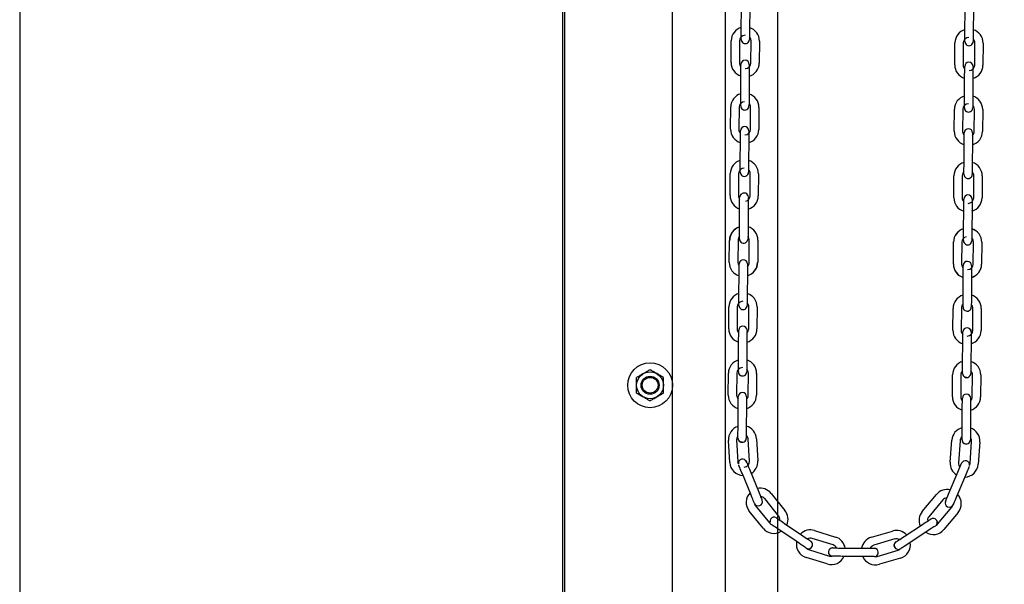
# Model space of a CAD drawing. Header units: inches. Extents: x 170 to 312, y 215 to 248.
# Tile 362 of 656: x 234.054 to 234.988, y 221.217 to 221.752. Entities that reach past the tile are written whole.
import ezdxf

# ---------------------------------------------------------------- set-up
doc = ezdxf.new("R2010")
doc.units = ezdxf.units.IN
doc.header["$LTSCALE"] = 0.25
doc.header["$MEASUREMENT"] = 0
doc.layers.add('ANNOTATIONS', color=1, linetype='Continuous')
doc.layers.add('MOTOR LH', color=7, linetype='Continuous')
doc.styles.add('ARIAL', font='arial.ttf', dxfattribs={"height": 0.09375})
doc.dimstyles.new('STANDARD$0', dxfattribs={"dimtxt": 0.09375, "dimasz": 0.09375, "dimexe": 0.03125, "dimexo": 0.046875, "dimgap": 0.09, "dimtad": 0, "dimtih": 1, "dimtoh": 1, "dimdec": 4, "dimzin": 0, "dimdsep": 46, "dimtxsty": 'ARIAL', "dimcen": 0.09, "dimadec": 0, "dimazin": 0, "dimtfac": 1, "dimtdec": 4, "dimtofl": 0, "dimtmove": 0, "dimatfit": 1, "dimfxl": 1, "dimtolj": 1, "dimtzin": 0, "dimarcsym": 0})

# ---------------------------------------------------------------- blocks, each defined once
blk = doc.blocks.new('*D142')
at = {"layer": 'ANNOTATIONS', "color": 0, "lineweight": -2, "transparency": 16777216}
for p, q in [((234.61628, 224.43674), (236.46225, 224.43674)), ((236.431, 224.34299), (236.431, 222.64335)), ((236.431, 220.50886), (236.431, 222.20849)), ((235.70047, 220.41511), (236.46225, 220.41511))]:
    blk.add_line(p, q, dxfattribs=at)
at = {"layer": 'ANNOTATIONS', "color": 0, "transparency": 16777216}
for points in [[(236.41537, 224.34299), (236.44662, 224.34299), (236.431, 224.43674)], [(236.41537, 220.50886), (236.44662, 220.50886), (236.431, 220.41511)]]:
    blk.add_solid(points, dxfattribs=at)
at = {"layer": 'defpoints', "color": 0, "transparency": 16777216}
for p in [(234.56941, 224.43674), (235.6536, 220.41511), (236.431, 220.41511)]:
    blk.add_point(p, dxfattribs=at)
at = {"layer": 'ANNOTATIONS', "color": 0, "transparency": 16777216, "insert": (236.431, 222.42592), "char_height": 0.09375, "attachment_point": 5, "style": 'ARIAL'}
blk.add_mtext('\\A1;OPENING\\PHEIGHT', dxfattribs=at)
blk = doc.blocks.new('*D143')
at = {"layer": 'ANNOTATIONS', "color": 0, "lineweight": -2, "transparency": 16777216}
for p, q in [((234.61628, 225.27272), (237.11724, 225.27272)), ((237.08599, 225.17897), (237.08599, 223.06135)), ((237.08599, 220.50886), (237.08599, 222.62649)), ((236.62082, 220.41511), (237.11724, 220.41511))]:
    blk.add_line(p, q, dxfattribs=at)
at = {"layer": 'ANNOTATIONS', "color": 0, "transparency": 16777216}
for points in [[(237.07036, 225.17897), (237.10161, 225.17897), (237.08599, 225.27272)], [(237.07036, 220.50886), (237.10161, 220.50886), (237.08599, 220.41511)]]:
    blk.add_solid(points, dxfattribs=at)
at = {"layer": 'defpoints', "color": 0, "transparency": 16777216}
for p in [(234.56941, 225.27272), (236.57394, 220.41511), (237.08599, 220.41511)]:
    blk.add_point(p, dxfattribs=at)
at = {"layer": 'ANNOTATIONS', "color": 0, "transparency": 16777216, "insert": (237.08599, 222.84392), "char_height": 0.09375, "attachment_point": 5, "style": 'ARIAL'}
blk.add_mtext('\\A1;TOTAL\\PHEIGHT', dxfattribs=at)

msp = doc.modelspace()

# ---------------------------------------------------------------- linework, layer by layer
at = {"layer": 'MOTOR LH'}
for p, q in [((234.05378, 225.91347), (234.05378, 220.41511)), ((234.56941, 220.41511), (234.56941, 225.91347)), ((234.57124, 220.41779), (234.57124, 225.22508)), ((234.67343, 220.41779), (234.67343, 225.22508)), ((234.72346, 224.94831), (234.72346, 220.41511)), ((234.77349, 220.41779), (234.77349, 224.60767)), ((234.73862, 221.743), (234.73877, 221.76386)), ((234.74665, 221.76381), (234.7465, 221.74294)), ((234.95097, 221.74103), (234.95112, 221.76189)), ((234.959, 221.76184), (234.95885, 221.74097)), ((234.72895, 221.7117), (234.7291, 221.73255)), ((234.73697, 221.73238), (234.73683, 221.71151)), ((234.74785, 221.71143), (234.748, 221.7323)), ((234.75587, 221.73224), (234.75572, 221.71138)), ((234.9413, 221.7096), (234.94145, 221.73047)), ((234.94932, 221.73041), (234.94918, 221.70954)), ((234.95091, 221.73178), (234.95091, 221.7318)), ((234.9602, 221.70947), (234.96035, 221.73033)), ((234.96822, 221.73028), (234.96807, 221.70941)), ((234.73818, 221.68), (234.73833, 221.70086)), ((234.7462, 221.70081), (234.74605, 221.67994)), ((234.95053, 221.67803), (234.95068, 221.6989)), ((234.95855, 221.69884), (234.9584, 221.67797)), ((234.72851, 221.64881), (234.72866, 221.66966)), ((234.73653, 221.66938), (234.73638, 221.64851)), ((234.7474, 221.64844), (234.74755, 221.6693)), ((234.75543, 221.66925), (234.75528, 221.64838)), ((234.94086, 221.6466), (234.941, 221.66747)), ((234.94888, 221.66741), (234.94873, 221.64655)), ((234.95046, 221.66879), (234.95046, 221.6688)), ((234.95975, 221.64647), (234.9599, 221.66733)), ((234.96778, 221.66728), (234.96763, 221.64641)), ((234.73641, 221.65205), (234.73638, 221.64851)), ((234.73773, 221.617), (234.73788, 221.63787)), ((234.74575, 221.63781), (234.74561, 221.61694)), ((234.95008, 221.61503), (234.95023, 221.6359)), ((234.9581, 221.63584), (234.95796, 221.61498)), ((234.72806, 221.58557), (234.72821, 221.60644)), ((234.73608, 221.60638), (234.73593, 221.58552)), ((234.74696, 221.58544), (234.74711, 221.6063)), ((234.75498, 221.60625), (234.75483, 221.58538)), ((234.94041, 221.5836), (234.94056, 221.60447)), ((234.94843, 221.60441), (234.94828, 221.58355)), ((234.95931, 221.58347), (234.95946, 221.60434)), ((234.96733, 221.60428), (234.96718, 221.58341)), ((234.73691, 221.55367), (234.73706, 221.57454)), ((234.74531, 221.57481), (234.74516, 221.55395)), ((234.94964, 221.55216), (234.94978, 221.57303)), ((234.94964, 221.55203), (234.94978, 221.5729)), ((234.95766, 221.57297), (234.95751, 221.55198)), ((234.95767, 221.57478), (234.95766, 221.57284)), ((234.72724, 221.52224), (234.72739, 221.54311)), ((234.73564, 221.54338), (234.73549, 221.52252)), ((234.74614, 221.52211), (234.74629, 221.54297)), ((234.75453, 221.54325), (234.75439, 221.52238)), ((234.93996, 221.52061), (234.94011, 221.54147)), ((234.93996, 221.52073), (234.94011, 221.54147)), ((234.94011, 221.54147), (234.94011, 221.5416)), ((234.94799, 221.54154), (234.94784, 221.52068)), ((234.94799, 221.54142), (234.94784, 221.52068)), ((234.94957, 221.54278), (234.94957, 221.54309)), ((234.94957, 221.54279), (234.94957, 221.54283)), ((234.95744, 221.54285), (234.95744, 221.54273)), ((234.95886, 221.52047), (234.95901, 221.54134)), ((234.95886, 221.5206), (234.95901, 221.54134)), ((234.95901, 221.54134), (234.95901, 221.54146)), ((234.96688, 221.54128), (234.96673, 221.52042)), ((234.96688, 221.54141), (234.96674, 221.52054)), ((234.94784, 221.52068), (234.94784, 221.52055)), ((234.73646, 221.49068), (234.73661, 221.51155)), ((234.74449, 221.51149), (234.74434, 221.49062)), ((234.94919, 221.48917), (234.94934, 221.51004)), ((234.95721, 221.50998), (234.95706, 221.48911)), ((234.72679, 221.45925), (234.72694, 221.48012)), ((234.73481, 221.48006), (234.73467, 221.4592)), ((234.7364, 221.48143), (234.7364, 221.48145)), ((234.74569, 221.45912), (234.74584, 221.47998)), ((234.75371, 221.47993), (234.75356, 221.45906)), ((234.93952, 221.45774), (234.93967, 221.47861)), ((234.94754, 221.47855), (234.94739, 221.45769)), ((234.95841, 221.45761), (234.95856, 221.47847)), ((234.96644, 221.47842), (234.96629, 221.45755)), ((234.73602, 221.42769), (234.73617, 221.44855)), ((234.74404, 221.4485), (234.74389, 221.42763)), ((234.94874, 221.42618), (234.94889, 221.44705)), ((234.95676, 221.44699), (234.95662, 221.42612)), ((234.72635, 221.39626), (234.72649, 221.41713)), ((234.73437, 221.41707), (234.73422, 221.39621)), ((234.74524, 221.39613), (234.74539, 221.41699)), ((234.75326, 221.41694), (234.75312, 221.39607)), ((234.93907, 221.39475), (234.93922, 221.41562)), ((234.94709, 221.41556), (234.94694, 221.3947)), ((234.95797, 221.39462), (234.95812, 221.41548)), ((234.96599, 221.41543), (234.96584, 221.39456)), ((234.73557, 221.3647), (234.73572, 221.38556)), ((234.74359, 221.38551), (234.74344, 221.36464)), ((234.9483, 221.36319), (234.94844, 221.38405)), ((234.95632, 221.384), (234.95617, 221.36313)), ((234.74654, 221.33355), (234.74529, 221.35438)), ((234.75315, 221.35485), (234.7544, 221.33402)), ((234.72767, 221.33242), (234.72643, 221.35325)), ((234.73429, 221.35372), (234.73553, 221.33289)), ((234.93691, 221.33273), (234.93845, 221.35354)), ((234.94631, 221.35295), (234.94476, 221.33214)), ((234.95576, 221.33133), (234.9573, 221.35214)), ((234.96515, 221.35156), (234.96361, 221.33075)), ((234.74759, 221.30219), (234.73971, 221.32151)), ((234.747, 221.32448), (234.75488, 221.30516)), ((234.93602, 221.30387), (234.94417, 221.32308)), ((234.95142, 221.32001), (234.94327, 221.3008)), ((234.77401, 221.28188), (234.76087, 221.29809)), ((234.76699, 221.30305), (234.78013, 221.28684)), ((234.91051, 221.28592), (234.92388, 221.30194)), ((234.75231, 221.29115), (234.76545, 221.27494)), ((234.92993, 221.29689), (234.91656, 221.28087)), ((234.92502, 221.27381), (234.93839, 221.28983)), ((234.93343, 221.29086), (234.93449, 221.29019)), ((234.75933, 221.26998), (234.74619, 221.28619)), ((234.94444, 221.28479), (234.93107, 221.26876)), ((234.77968, 221.27456), (234.79696, 221.26286)), ((234.89334, 221.26218), (234.91078, 221.27363)), ((234.79254, 221.25634), (234.77527, 221.26804)), ((234.8082, 221.26783), (234.82812, 221.26163)), ((234.86216, 221.26139), (234.88218, 221.2673)), ((234.91511, 221.26705), (234.89767, 221.2556)), ((234.82579, 221.25411), (234.80586, 221.26031)), ((234.82532, 221.25124), (234.82563, 221.25124)), ((234.82545, 221.25124), (234.82533, 221.25124)), ((234.83457, 221.25117), (234.85544, 221.25103)), ((234.8347, 221.25117), (234.85544, 221.25103)), ((234.8844, 221.25975), (234.86439, 221.25384)), ((234.82018, 221.23607), (234.80025, 221.24226)), ((234.80259, 221.24978), (234.82252, 221.24359)), ((234.83111, 221.24332), (234.82938, 221.24334)), ((234.83284, 221.24331), (234.83097, 221.24332)), ((234.85538, 221.24315), (234.83465, 221.2433)), ((234.85551, 221.24315), (234.83465, 221.2433)), ((234.85732, 221.24314), (234.85538, 221.24315)), ((234.85905, 221.24313), (234.85719, 221.24314)), ((234.86065, 221.24311), (234.85892, 221.24313)), ((234.86205, 221.2431), (234.86052, 221.24312)), ((234.86321, 221.2431), (234.86192, 221.24311)), ((234.86406, 221.24309), (234.86307, 221.2431)), ((234.86459, 221.24309), (234.86393, 221.24309)), ((234.86751, 221.24327), (234.88753, 221.24918)), ((234.88976, 221.24162), (234.86974, 221.23572))]:
    msp.add_line(p, q, dxfattribs=at)
at = {"layer": 'MOTOR LH', "flags": 128}
for points in [[(234.73856, 221.73375), (234.73856, 221.73392), (234.73856, 221.73445), (234.73857, 221.7353), (234.73858, 221.73645), (234.73859, 221.73786), (234.7386, 221.73946), (234.73861, 221.74119), (234.73862, 221.743)], [(234.7465, 221.74294), (234.74649, 221.74114), (234.74647, 221.7394), (234.74646, 221.7378), (234.74645, 221.7364), (234.74644, 221.73525)], [(234.95091, 221.73178), (234.95091, 221.73196), (234.95091, 221.73248), (234.95092, 221.73334), (234.95093, 221.73449), (234.95094, 221.73589), (234.95095, 221.73749), (234.95096, 221.73922), (234.95097, 221.74103)], [(234.95885, 221.74097), (234.95884, 221.73917), (234.95882, 221.73743), (234.95881, 221.73583), (234.9588, 221.73443), (234.95879, 221.73328)], [(234.74046, 221.73035), (234.74096, 221.73009), (234.74247, 221.72978)], [(234.74645, 221.73609), (234.74644, 221.73525), (234.74644, 221.73439), (234.74643, 221.73387), (234.74643, 221.73372)], [(234.74643, 221.73387), (234.74643, 221.73369)], [(234.9588, 221.73412), (234.95879, 221.73328), (234.95879, 221.73243), (234.95878, 221.7319), (234.95878, 221.73176)], [(234.95878, 221.7319), (234.95878, 221.73172)], [(234.73838, 221.70772), (234.73838, 221.70856), (234.73839, 221.70941), (234.73839, 221.70994), (234.73839, 221.71012)], [(234.74627, 221.71006), (234.74626, 221.70988), (234.74626, 221.70936), (234.74626, 221.7085), (234.74625, 221.70735), (234.74624, 221.70595), (234.74623, 221.70435), (234.74621, 221.70261), (234.7462, 221.70081)], [(234.73833, 221.70086), (234.73834, 221.70267), (234.73835, 221.7044), (234.73836, 221.706), (234.73837, 221.70741), (234.73838, 221.70856)], [(234.95068, 221.6989), (234.95069, 221.7007), (234.9507, 221.70244), (234.95071, 221.70404), (234.95072, 221.70544), (234.95073, 221.70659)], [(234.95072, 221.70576), (234.95073, 221.70659), (234.95074, 221.70744), (234.95074, 221.70797), (234.95074, 221.70815)], [(234.95862, 221.70809), (234.95861, 221.70791), (234.95861, 221.70739), (234.9586, 221.70653), (234.9586, 221.70538), (234.95859, 221.70398), (234.95858, 221.70238), (234.95856, 221.70065), (234.95855, 221.69884)], [(234.73811, 221.67075), (234.73811, 221.67092), (234.73812, 221.67145), (234.73812, 221.67231), (234.73813, 221.67346), (234.73814, 221.67486), (234.73815, 221.67646), (234.73817, 221.67819), (234.73818, 221.68)], [(234.746, 221.67309), (234.746, 221.67225), (234.74599, 221.6714), (234.74599, 221.67087), (234.74599, 221.67073)], [(234.74605, 221.67994), (234.74604, 221.67814), (234.74603, 221.6764), (234.74602, 221.6748), (234.74601, 221.6734), (234.746, 221.67225)], [(234.95046, 221.66878), (234.95046, 221.66896), (234.95047, 221.66948), (234.95047, 221.67034), (234.95048, 221.67149), (234.95049, 221.67289), (234.9505, 221.67449), (234.95052, 221.67623), (234.95053, 221.67803)], [(234.9584, 221.67797), (234.95839, 221.67617), (234.95838, 221.67443), (234.95837, 221.67283), (234.95836, 221.67143), (234.95835, 221.67028)], [(234.74001, 221.66735), (234.74052, 221.66709), (234.74202, 221.66678)], [(234.74599, 221.67087), (234.74599, 221.67069)], [(234.95835, 221.67112), (234.95835, 221.67028), (234.95834, 221.66943), (234.95834, 221.6689), (234.95834, 221.66876)], [(234.95834, 221.6689), (234.95834, 221.66872)], [(234.73788, 221.63787), (234.73789, 221.63967), (234.73791, 221.64141), (234.73792, 221.64301), (234.73793, 221.64441), (234.73794, 221.64556)], [(234.73793, 221.64473), (234.73794, 221.64556), (234.73794, 221.64641), (234.73794, 221.64694), (234.73795, 221.64711)], [(234.73794, 221.64694), (234.73795, 221.64712)], [(234.74582, 221.64706), (234.74582, 221.64688), (234.74581, 221.64636), (234.74581, 221.6455), (234.7458, 221.64435), (234.74579, 221.64295), (234.74578, 221.64135), (234.74577, 221.63961), (234.74575, 221.63781)], [(234.95023, 221.6359), (234.95024, 221.6377), (234.95026, 221.63944), (234.95027, 221.64104), (234.95028, 221.64244), (234.95028, 221.64359)], [(234.95028, 221.64276), (234.95028, 221.64359), (234.95029, 221.64445), (234.95029, 221.64497), (234.9503, 221.64515)], [(234.95816, 221.64353), (234.95815, 221.64238), (234.95814, 221.64098), (234.95813, 221.63938), (234.95812, 221.63765), (234.9581, 221.63584)], [(234.95817, 221.64509), (234.95817, 221.64492), (234.95816, 221.64439), (234.95816, 221.64353), (234.95815, 221.6427)], [(234.73767, 221.60775), (234.73767, 221.60793), (234.73767, 221.60845), (234.73768, 221.60931), (234.73769, 221.61046), (234.7377, 221.61186), (234.73771, 221.61346), (234.73772, 221.6152), (234.73773, 221.617)], [(234.74561, 221.61694), (234.74559, 221.61514), (234.74558, 221.6134), (234.74557, 221.6118), (234.74556, 221.6104), (234.74555, 221.60925)], [(234.74556, 221.61009), (234.74555, 221.60925), (234.74555, 221.6084), (234.74554, 221.60787), (234.74554, 221.60769)], [(234.95002, 221.60579), (234.95002, 221.60596), (234.95002, 221.60648), (234.95003, 221.60734), (234.95003, 221.60818)], [(234.95003, 221.60734), (234.95004, 221.60849), (234.95005, 221.60989), (234.95006, 221.61149), (234.95007, 221.61323), (234.95008, 221.61503)], [(234.95791, 221.60812), (234.9579, 221.60728), (234.9579, 221.60643), (234.95789, 221.6059), (234.95789, 221.60576)], [(234.95796, 221.61498), (234.95794, 221.61317), (234.95793, 221.61144), (234.95792, 221.60984), (234.95791, 221.60843), (234.9579, 221.60728)], [(234.73956, 221.60435), (234.74007, 221.60409), (234.74158, 221.60378)], [(234.95002, 221.60578), (234.95002, 221.60596)], [(234.95789, 221.6059), (234.95789, 221.60572)], [(234.73706, 221.57454), (234.73707, 221.57634), (234.73709, 221.57808), (234.7371, 221.57968), (234.73711, 221.58108), (234.73711, 221.58223)], [(234.73711, 221.58214), (234.73711, 221.58223), (234.73712, 221.58308), (234.73712, 221.58361), (234.73713, 221.58379)], [(234.74537, 221.58406), (234.74537, 221.58389), (234.74537, 221.58336), (234.74536, 221.5825), (234.74535, 221.58135), (234.74534, 221.57995), (234.74533, 221.57835), (234.74532, 221.57662), (234.74531, 221.57481)], [(234.94981, 221.57644), (234.94982, 221.57817)], [(234.94982, 221.57804), (234.94983, 221.57957)], [(234.94983, 221.57944), (234.94984, 221.58059), (234.94985, 221.58157)], [(234.94983, 221.57957), (234.94984, 221.58072)], [(234.94984, 221.58145), (234.94985, 221.5821)], [(234.94985, 221.5821), (234.94985, 221.58228)], [(234.94985, 221.58197), (234.94985, 221.58215)], [(234.95772, 221.5821), (234.95743, 221.5836), (234.95703, 221.58436)], [(234.95771, 221.58066), (234.9577, 221.57939), (234.95769, 221.57798), (234.95768, 221.57638), (234.95767, 221.57465)], [(234.95771, 221.57951), (234.9577, 221.57811), (234.95768, 221.57651), (234.95767, 221.57478)], [(234.95772, 221.58222), (234.95772, 221.58204), (234.95772, 221.58152), (234.95771, 221.58066)], [(234.95772, 221.5821), (234.95772, 221.58192), (234.95772, 221.58139), (234.95771, 221.58054)], [(234.94978, 221.5729), (234.9498, 221.5747), (234.94981, 221.57657)], [(234.94978, 221.57303), (234.9498, 221.57483)], [(234.73686, 221.54598), (234.73687, 221.54713), (234.73688, 221.54853), (234.73689, 221.55013), (234.7369, 221.55187), (234.73691, 221.55367)], [(234.74516, 221.55395), (234.74515, 221.55214), (234.74514, 221.55041), (234.74512, 221.54881), (234.74511, 221.5474), (234.74511, 221.54625)], [(234.94958, 221.54349), (234.94958, 221.54434), (234.94959, 221.54549), (234.9496, 221.54689), (234.94961, 221.54849), (234.94962, 221.55036)], [(234.94962, 221.55036), (234.94964, 221.55216)], [(234.94962, 221.55023), (234.94964, 221.55203)], [(234.9575, 221.5503), (234.95748, 221.54844), (234.95747, 221.54684), (234.95746, 221.54544), (234.95746, 221.54429)], [(234.95751, 221.55211), (234.9575, 221.5503)], [(234.95751, 221.55198), (234.9575, 221.55017)], [(234.73685, 221.54443), (234.73685, 221.5446), (234.73685, 221.54512), (234.73686, 221.54598), (234.73686, 221.54674)], [(234.73685, 221.54442), (234.73685, 221.5446)], [(234.73807, 221.54154), (234.73925, 221.54076), (234.74076, 221.54045)], [(234.74511, 221.54635), (234.74511, 221.54625), (234.7451, 221.5454), (234.7451, 221.54487), (234.74509, 221.54473)], [(234.7451, 221.54487), (234.74509, 221.54469)], [(234.94957, 221.54296), (234.94958, 221.54361)], [(234.94958, 221.54361), (234.94958, 221.54447), (234.94959, 221.54562), (234.9496, 221.54702), (234.94961, 221.54862)], [(234.95749, 221.54856), (234.95747, 221.54697), (234.95746, 221.54556), (234.95746, 221.54441), (234.95745, 221.54356), (234.95745, 221.54303), (234.95744, 221.54285)], [(234.95745, 221.54343), (234.95745, 221.5429), (234.95744, 221.54273)], [(234.95746, 221.54512), (234.95746, 221.54429), (234.95745, 221.54343), (234.95745, 221.54293)], [(234.73661, 221.51155), (234.73663, 221.51335), (234.73664, 221.51509), (234.73665, 221.51669), (234.73666, 221.51809), (234.73667, 221.51924)], [(234.73667, 221.51914), (234.73667, 221.51924), (234.73667, 221.52009), (234.73668, 221.52062), (234.73668, 221.5208)], [(234.74454, 221.51918), (234.74453, 221.51803), (234.74452, 221.51663), (234.74451, 221.51503), (234.7445, 221.51329), (234.74449, 221.51149)], [(234.74549, 221.51935), (234.74493, 221.51869), (234.74453, 221.51833)], [(234.74455, 221.52074), (234.74455, 221.52056), (234.74455, 221.52004), (234.74454, 221.51918), (234.74454, 221.51834)], [(234.94934, 221.51004), (234.94935, 221.51184), (234.94936, 221.51358), (234.94937, 221.51518), (234.94938, 221.51658), (234.94939, 221.51773)], [(234.94939, 221.51689), (234.94939, 221.51773), (234.9494, 221.51858), (234.9494, 221.51911), (234.9494, 221.51929)], [(234.95728, 221.51923), (234.95728, 221.51905), (234.95727, 221.51853), (234.95727, 221.51767), (234.95726, 221.51652), (234.95725, 221.51512), (234.95724, 221.51352), (234.95722, 221.51179), (234.95721, 221.50998)], [(234.7364, 221.48143), (234.7364, 221.48161), (234.7364, 221.48213), (234.73641, 221.48299), (234.73642, 221.48414), (234.73643, 221.48554), (234.73644, 221.48714), (234.73645, 221.48887), (234.73646, 221.49068)], [(234.74434, 221.49062), (234.74433, 221.48882), (234.74431, 221.48708), (234.7443, 221.48548), (234.74429, 221.48408), (234.74428, 221.48293)], [(234.94914, 221.48148), (234.94914, 221.48263), (234.94915, 221.48403), (234.94916, 221.48563), (234.94918, 221.48737), (234.94919, 221.48917)], [(234.95706, 221.48911), (234.95705, 221.48731), (234.95704, 221.48557), (234.95703, 221.48397), (234.95702, 221.48257), (234.95701, 221.48142)], [(234.74429, 221.48377), (234.74428, 221.48293), (234.74428, 221.48208), (234.74427, 221.48155), (234.74427, 221.48137)], [(234.94912, 221.47992), (234.94913, 221.4801), (234.94913, 221.48062), (234.94914, 221.48148), (234.94914, 221.48232)], [(234.95702, 221.48226), (234.95701, 221.48142), (234.957, 221.48057), (234.957, 221.48004), (234.957, 221.47986)], [(234.73621, 221.45541), (234.73622, 221.45625), (234.73623, 221.4571), (234.73623, 221.45763), (234.73623, 221.4578)], [(234.73623, 221.45763), (234.73623, 221.45781)], [(234.74411, 221.45775), (234.7441, 221.45757), (234.7441, 221.45705), (234.74409, 221.45619), (234.74409, 221.45535)], [(234.95576, 221.45897), (234.95654, 221.45775), (234.95683, 221.45624)], [(234.73617, 221.44855), (234.73618, 221.45036), (234.73619, 221.4521), (234.7362, 221.45369), (234.73621, 221.4551), (234.73622, 221.45625)], [(234.74409, 221.45619), (234.74409, 221.45504), (234.74408, 221.45364), (234.74406, 221.45204), (234.74405, 221.4503), (234.74404, 221.4485)], [(234.94889, 221.44705), (234.9489, 221.44885), (234.94892, 221.45059), (234.94893, 221.45219), (234.94894, 221.45359), (234.94895, 221.45474)], [(234.94894, 221.4539), (234.94895, 221.45474), (234.94895, 221.45559), (234.94896, 221.45612), (234.94896, 221.4563)], [(234.95683, 221.45624), (234.95683, 221.45606), (234.95683, 221.45554), (234.95682, 221.45468), (234.95681, 221.45353), (234.9568, 221.45213), (234.95679, 221.45053), (234.95678, 221.44879), (234.95676, 221.44699)], [(234.73595, 221.41844), (234.73595, 221.41862), (234.73596, 221.41914), (234.73596, 221.42), (234.73597, 221.42115), (234.73598, 221.42255), (234.73599, 221.42415), (234.73601, 221.42588), (234.73602, 221.42769)], [(234.74384, 221.42078), (234.74384, 221.41994), (234.74383, 221.41909), (234.74383, 221.41856), (234.74383, 221.41838)], [(234.74389, 221.42763), (234.74388, 221.42583), (234.74387, 221.42409), (234.74386, 221.42249), (234.74385, 221.42109), (234.74384, 221.41994)], [(234.94868, 221.41693), (234.94868, 221.41711), (234.94868, 221.41763), (234.94869, 221.41849), (234.94869, 221.41933)], [(234.94869, 221.41849), (234.9487, 221.41964), (234.94871, 221.42104), (234.94872, 221.42264), (234.94873, 221.42437), (234.94874, 221.42618)], [(234.95657, 221.41927), (234.95656, 221.41843), (234.95656, 221.41758), (234.95655, 221.41705), (234.95655, 221.41687)], [(234.95662, 221.42612), (234.9566, 221.42432), (234.95659, 221.42258), (234.95658, 221.42098), (234.95657, 221.41958), (234.95656, 221.41843)], [(234.73717, 221.41556), (234.73836, 221.41478), (234.73986, 221.41447)], [(234.94868, 221.41693), (234.94868, 221.41711)], [(234.95259, 221.41296), (234.95108, 221.41327), (234.94987, 221.41407)], [(234.73572, 221.38556), (234.73573, 221.38737), (234.73574, 221.3891), (234.73576, 221.3907), (234.73577, 221.39211), (234.73577, 221.39326)], [(234.73577, 221.39242), (234.73577, 221.39326), (234.73578, 221.39411), (234.73578, 221.39464), (234.73578, 221.39482)], [(234.74365, 221.3932), (234.74364, 221.39205), (234.74363, 221.39065), (234.74362, 221.38905), (234.74361, 221.38731), (234.74359, 221.38551)], [(234.74366, 221.39476), (234.74366, 221.39458), (234.74365, 221.39406), (234.74365, 221.3932), (234.74364, 221.39236)], [(234.94844, 221.38405), (234.94846, 221.38586), (234.94847, 221.3876), (234.94848, 221.3892), (234.94849, 221.3906), (234.9485, 221.39175)], [(234.94849, 221.39091), (234.9485, 221.39175), (234.9485, 221.3926), (234.94851, 221.39313), (234.94851, 221.39331)], [(234.95637, 221.39169), (234.95636, 221.39054), (234.95635, 221.38914), (234.95634, 221.38754), (234.95633, 221.3858), (234.95632, 221.384)], [(234.95638, 221.39325), (234.95638, 221.39307), (234.95638, 221.39255), (234.95637, 221.39169), (234.95637, 221.39085)], [(234.73552, 221.35701), (234.73552, 221.35816), (234.73553, 221.35956), (234.73555, 221.36116), (234.73556, 221.36289), (234.73557, 221.3647)], [(234.74344, 221.36464), (234.74343, 221.36284), (234.74342, 221.3611), (234.74341, 221.3595), (234.7434, 221.3581), (234.74339, 221.35695)], [(234.94824, 221.3555), (234.94825, 221.35665), (234.94826, 221.35805), (234.94827, 221.35965), (234.94828, 221.36138), (234.9483, 221.36319)], [(234.73551, 221.35545), (234.73551, 221.35562), (234.73551, 221.35615), (234.73552, 221.35701), (234.73552, 221.35746)], [(234.73551, 221.35545), (234.73551, 221.35562)], [(234.74339, 221.35695), (234.74338, 221.3561), (234.74338, 221.35557), (234.74338, 221.35539)], [(234.7434, 221.35814), (234.7434, 221.3581)], [(234.94823, 221.35394), (234.94823, 221.35412), (234.94824, 221.35464), (234.94824, 221.3555)], [(234.94823, 221.35394), (234.94823, 221.35412)], [(234.94825, 221.35665), (234.94825, 221.35668)], [(234.95612, 221.35589), (234.95612, 221.35544), (234.95611, 221.35459), (234.95611, 221.35406), (234.9561, 221.35392)], [(234.95611, 221.35406), (234.9561, 221.35388)], [(234.95617, 221.36313), (234.95616, 221.36133), (234.95614, 221.35959), (234.95613, 221.35799), (234.95612, 221.35659), (234.95612, 221.35544)], [(234.73941, 221.35148), (234.73791, 221.35179), (234.73672, 221.35257)], [(234.94943, 221.35108), (234.95063, 221.35028), (234.95214, 221.34997)], [(234.73595, 221.33111), (234.7357, 221.33186), (234.73553, 221.33289)], [(234.73971, 221.32151), (234.73903, 221.32318), (234.73837, 221.32479), (234.73777, 221.32627), (234.73724, 221.32757), (234.73681, 221.32863), (234.73648, 221.32942), (234.73629, 221.32991), (234.73625, 221.32999)], [(234.74258, 221.33441), (234.74266, 221.33433), (234.74351, 221.33305)], [(234.74351, 221.33305), (234.74358, 221.33288), (234.74378, 221.3324), (234.7441, 221.3316), (234.74453, 221.33054), (234.74506, 221.32924), (234.74567, 221.32776), (234.74632, 221.32615), (234.747, 221.32448)], [(234.94417, 221.32308), (234.94487, 221.32474), (234.94555, 221.32634), (234.94618, 221.32781), (234.94672, 221.3291), (234.94717, 221.33016)], [(234.94627, 221.32803), (234.94672, 221.3291)], [(234.94717, 221.33016), (234.94751, 221.33095), (234.94771, 221.33143), (234.94778, 221.33159)], [(234.94771, 221.33143), (234.94778, 221.3316)], [(234.95294, 221.33369), (234.95144, 221.334), (234.94996, 221.33372)], [(234.955, 221.32844), (234.95496, 221.32836), (234.95476, 221.32787), (234.95442, 221.32709), (234.95397, 221.32603), (234.95342, 221.32474), (234.9528, 221.32327), (234.95212, 221.32167), (234.95142, 221.32001)], [(234.95531, 221.32956), (234.95558, 221.3303), (234.95576, 221.33133)], [(234.75107, 221.29365), (234.75101, 221.29378), (234.75081, 221.29427), (234.75049, 221.29506), (234.75006, 221.29613), (234.74953, 221.29743), (234.74892, 221.29891), (234.74827, 221.30051), (234.74759, 221.30219)], [(234.75488, 221.30516), (234.75556, 221.30349), (234.75622, 221.30188), (234.75682, 221.3004), (234.75735, 221.2991), (234.75778, 221.29803)], [(234.75696, 221.30006), (234.75735, 221.2991)], [(234.75778, 221.29803), (234.75811, 221.29724), (234.7583, 221.29676), (234.75837, 221.29659)], [(234.93301, 221.29679), (234.93346, 221.29785), (234.93401, 221.29914), (234.93464, 221.30061), (234.93531, 221.30221), (234.93602, 221.30387)], [(234.93346, 221.29785), (234.93387, 221.2988)], [(234.94327, 221.3008), (234.94256, 221.29914), (234.94188, 221.29754), (234.94126, 221.29607), (234.94071, 221.29477), (234.94026, 221.29372), (234.93993, 221.29293), (234.93972, 221.29244), (234.93967, 221.29231)], [(234.9324, 221.29536), (234.93247, 221.29552)], [(234.93241, 221.29536), (234.93247, 221.29552), (234.93268, 221.296), (234.93301, 221.29679)], [(234.77202, 221.27975), (234.77217, 221.27965), (234.77261, 221.27936), (234.77331, 221.27888), (234.77427, 221.27823), (234.77543, 221.27745), (234.77675, 221.27655), (234.77819, 221.27558), (234.77968, 221.27456)], [(234.76656, 221.2787), (234.76596, 221.27728), (234.76594, 221.27578)], [(234.77527, 221.26804), (234.77377, 221.26906), (234.77234, 221.27003), (234.77101, 221.27093), (234.76985, 221.27171), (234.7689, 221.27236), (234.76819, 221.27284), (234.76775, 221.27313), (234.76763, 221.27322)], [(234.91078, 221.27363), (234.91229, 221.27462), (234.91374, 221.27558), (234.91508, 221.27645), (234.91625, 221.27722), (234.91721, 221.27786), (234.91793, 221.27833), (234.91837, 221.27861), (234.91852, 221.27871)], [(234.92281, 221.27211), (234.92269, 221.27203), (234.92225, 221.27174), (234.92154, 221.27128), (234.92057, 221.27064), (234.9194, 221.26987), (234.91807, 221.269), (234.91661, 221.26804), (234.91511, 221.26705)], [(234.92397, 221.27758), (234.92454, 221.27616), (234.92454, 221.27466)], [(234.79696, 221.26286), (234.79845, 221.26185), (234.79989, 221.26087), (234.80121, 221.25998), (234.80237, 221.25919), (234.80333, 221.25855)], [(234.88691, 221.25795), (234.88788, 221.25858), (234.88905, 221.25935), (234.89038, 221.26023), (234.89183, 221.26119), (234.89334, 221.26218)], [(234.80018, 221.25117), (234.80005, 221.25125), (234.79962, 221.25155), (234.79891, 221.25203), (234.79796, 221.25267), (234.7968, 221.25346), (234.79547, 221.25436), (234.79404, 221.25533), (234.79254, 221.25634)], [(234.80152, 221.25977), (234.80237, 221.25919)], [(234.8033, 221.25058), (234.80458, 221.25112), (234.80567, 221.2522)], [(234.80333, 221.25855), (234.80404, 221.25807), (234.80447, 221.25777), (234.80462, 221.25767)], [(234.8255, 221.25124), (234.82616, 221.25123)], [(234.82602, 221.25123), (234.82688, 221.25123)], [(234.82616, 221.25123), (234.82701, 221.25123)], [(234.82688, 221.25123), (234.82803, 221.25122), (234.82943, 221.25121), (234.83116, 221.2512)], [(234.82701, 221.25123), (234.82816, 221.25122), (234.82956, 221.25121)], [(234.82803, 221.25122), (234.82906, 221.25121)], [(234.82816, 221.25122), (234.82906, 221.25121)], [(234.83103, 221.2512), (234.83277, 221.25119), (234.83457, 221.25117)], [(234.83116, 221.2512), (234.8329, 221.25119), (234.8347, 221.25117)], [(234.85544, 221.25103), (234.85724, 221.25101), (234.85898, 221.251), (234.86058, 221.25099), (234.86211, 221.25098)], [(234.88448, 221.25164), (234.8839, 221.25307), (234.88391, 221.25457)], [(234.88561, 221.2571), (234.88576, 221.25719)], [(234.88562, 221.2571), (234.88576, 221.25719), (234.8862, 221.25748), (234.88691, 221.25795)], [(234.88788, 221.25858), (234.88874, 221.25915)], [(234.89767, 221.2556), (234.89616, 221.2546), (234.89471, 221.25365), (234.89337, 221.25277), (234.8922, 221.252), (234.89124, 221.25137), (234.89052, 221.2509), (234.89008, 221.25061), (234.88996, 221.25053)], [(234.82393, 221.24361), (234.82376, 221.24368), (234.82272, 221.24432)], [(234.82283, 221.24434), (234.82389, 221.24367), (234.82488, 221.2434)], [(234.8261, 221.24336), (234.82544, 221.24336), (234.82529, 221.24336)], [(234.82557, 221.24336), (234.82544, 221.24336)], [(234.82951, 221.24334), (234.82797, 221.24335), (234.82682, 221.24335), (234.82597, 221.24336)], [(234.82811, 221.24335), (234.82695, 221.24335), (234.8261, 221.24336)], [(234.83452, 221.2433), (234.83271, 221.24331)], [(234.83465, 221.2433), (234.83284, 221.24331)], [(234.85557, 221.25102), (234.85737, 221.25101), (234.85911, 221.251)], [(234.85611, 221.25102), (234.85737, 221.25101)], [(234.85911, 221.251), (234.86071, 221.25099)], [(234.86198, 221.25098), (234.86313, 221.25097), (234.86412, 221.25096)], [(234.86211, 221.25098), (234.86326, 221.25097)], [(234.86398, 221.25096), (234.86464, 221.25096)], [(234.86459, 221.24309), (234.86445, 221.24309)], [(234.86451, 221.25096), (234.86469, 221.25096)], [(234.86473, 221.24309), (234.86459, 221.24309)], [(234.86464, 221.25096), (234.86482, 221.25096)], [(234.86464, 221.25096), (234.86469, 221.25096)], [(234.86469, 221.25096), (234.86619, 221.25065), (234.86723, 221.25001)]]:
    msp.add_lwpolyline(points, dxfattribs=at)
at = {"layer": 'MOTOR LH'}
for radius in [0.02129, 0.01277, 0.00852, 0.0075]:
    msp.add_circle((234.65214, 221.40564), radius, dxfattribs=at)
for centre, radius, start, end in [((234.74229, 221.73245), 0.01319, 106.06756, 179.59345), ((234.74229, 221.73234), 0.00531, 89.59345, 179.59345), ((234.74268, 221.73234), 0.01319, 359.59345, 73.11934), ((234.95464, 221.73037), 0.01319, 106.06756, 179.59345), ((234.95503, 221.73037), 0.01319, 359.59345, 73.11934), ((234.7425, 221.73372), 0.00394, 179.59345, 359.59347), ((234.74268, 221.73234), 0.00531, 359.59345, 44.86819), ((234.95464, 221.73037), 0.00531, 89.59345, 179.59345), ((234.95485, 221.73175), 0.00394, 179.59345, 359.59347), ((234.95503, 221.73037), 0.00531, 359.59345, 44.8683), ((234.74214, 221.7117), 0.01319, 179.59345, 253.12364), ((234.74214, 221.71148), 0.00531, 179.59345, 224.88327), ((234.74233, 221.71009), 0.00394, 359.59345, 179.59343), ((234.74253, 221.71147), 0.00531, 269.59345, 359.59345), ((234.74253, 221.71147), 0.01319, 286.07186, 359.59345), ((234.95449, 221.70951), 0.01319, 179.59345, 253.12364), ((234.95449, 221.70951), 0.00531, 179.59345, 224.88293), ((234.95468, 221.70812), 0.00394, 359.59345, 179.59343), ((234.95488, 221.7095), 0.00531, 269.59345, 359.59345), ((234.95488, 221.7095), 0.01319, 286.07186, 359.59345), ((234.74184, 221.66957), 0.01319, 106.06756, 179.59345), ((234.74224, 221.66934), 0.01319, 359.59345, 73.11934), ((234.74184, 221.66934), 0.00531, 89.59345, 179.59345), ((234.74224, 221.66934), 0.00531, 359.59345, 44.86854), ((234.95419, 221.66737), 0.01319, 106.06756, 179.59345), ((234.95419, 221.66737), 0.00531, 89.59345, 179.59345), ((234.95459, 221.66737), 0.01319, 359.59345, 73.11934), ((234.74205, 221.67072), 0.00394, 179.59345, 359.59347), ((234.9544, 221.66875), 0.00394, 179.59345, 359.59347), ((234.95459, 221.66737), 0.00531, 359.59345, 44.86818), ((234.7417, 221.64848), 0.01319, 179.59345, 253.12364), ((234.7417, 221.64848), 0.00531, 179.59345, 224.88327), ((234.74188, 221.64709), 0.00394, 359.59345, 179.59343), ((234.74209, 221.64847), 0.00531, 269.59345, 359.59345), ((234.74209, 221.64847), 0.01319, 286.07186, 359.59345), ((234.95404, 221.64651), 0.01319, 179.59345, 253.12364), ((234.95404, 221.64651), 0.00531, 179.59345, 224.8831), ((234.95423, 221.64512), 0.00394, 359.59345, 179.59343), ((234.95444, 221.64651), 0.01319, 286.07186, 359.59345), ((234.95444, 221.64651), 0.00531, 314.33315, 359.59345), ((234.7414, 221.60634), 0.01319, 106.06756, 179.59345), ((234.74179, 221.60634), 0.01319, 359.59345, 73.11934), ((234.95375, 221.60438), 0.01319, 106.06756, 179.59345), ((234.95414, 221.60437), 0.01319, 359.59345, 73.11934), ((234.7414, 221.60634), 0.00531, 89.59345, 179.59345), ((234.7416, 221.60772), 0.00394, 179.59345, 359.59347), ((234.74179, 221.60634), 0.00531, 359.59345, 44.86854), ((234.95375, 221.60438), 0.00531, 134.31808, 179.59345), ((234.95414, 221.60437), 0.00531, 359.59345, 44.86822), ((234.95395, 221.60575), 0.00394, 179.59345, 359.59347), ((234.74144, 221.58409), 0.00394, 359.59345, 137.9449), ((234.74125, 221.58548), 0.01319, 179.59345, 251.4302), ((234.74125, 221.58548), 0.00531, 179.59345, 218.92107), ((234.74106, 221.58376), 0.00394, 127.84813, 179.59345), ((234.74164, 221.58548), 0.00531, 284.94724, 359.59345), ((234.74164, 221.58548), 0.01319, 286.07186, 359.59345), ((234.9536, 221.58351), 0.01319, 179.59345, 253.12364), ((234.9536, 221.58351), 0.00531, 179.59345, 224.88319), ((234.95379, 221.58225), 0.00394, 359.59345, 179.59343), ((234.95399, 221.58351), 0.00531, 269.59345, 359.59345), ((234.95399, 221.58351), 0.01319, 286.07186, 359.59345), ((234.74058, 221.54301), 0.01319, 106.06756, 179.59345), ((234.74095, 221.54335), 0.01319, 107.76104, 179.59345), ((234.74134, 221.54334), 0.01319, 359.59345, 73.11934), ((234.9533, 221.5415), 0.01319, 106.06756, 179.59345), ((234.9533, 221.54138), 0.01319, 106.06756, 179.59345), ((234.9537, 221.5415), 0.01319, 359.59345, 73.11934), ((234.95369, 221.54137), 0.01319, 359.59345, 73.11934), ((234.74095, 221.54335), 0.00531, 135.92482, 179.59345), ((234.74078, 221.54439), 0.00394, 179.59345, 315.12856), ((234.74116, 221.54472), 0.00394, 307.84814, 359.59345), ((234.74097, 221.54301), 0.00531, 359.59345, 44.86854), ((234.9533, 221.54138), 0.00531, 103.25039, 179.59345), ((234.95351, 221.54288), 0.00394, 179.59345, 225.91738), ((234.95351, 221.54275), 0.00394, 179.59345, 359.59347), ((234.9537, 221.5415), 0.00531, 359.59345, 44.86854), ((234.95369, 221.54137), 0.00531, 359.59345, 44.86808), ((234.74043, 221.52215), 0.01319, 179.59345, 253.11934), ((234.7408, 221.52248), 0.00531, 179.59345, 218.90436), ((234.74062, 221.52077), 0.00394, 359.59345, 179.59343), ((234.7412, 221.52248), 0.01319, 284.38877, 359.59345), ((234.74082, 221.52215), 0.01319, 286.06756, 359.59345), ((234.74082, 221.52215), 0.00531, 314.31864, 359.59345), ((234.95334, 221.51926), 0.00394, 359.59345, 179.59343), ((234.95315, 221.52064), 0.01319, 179.59345, 253.11934), ((234.95315, 221.52051), 0.01319, 179.59345, 253.11934), ((234.95315, 221.52064), 0.00531, 179.59345, 224.86854), ((234.95315, 221.52051), 0.00531, 179.59345, 224.86894), ((234.95355, 221.52064), 0.00531, 269.59345, 359.59345), ((234.95355, 221.52064), 0.01319, 286.06756, 359.59345), ((234.95355, 221.52051), 0.01319, 286.06756, 359.59345), ((234.74013, 221.48002), 0.01319, 106.06756, 179.59345), ((234.74013, 221.48002), 0.00531, 89.59345, 179.59345), ((234.74052, 221.48002), 0.01319, 359.59345, 73.11934), ((234.95285, 221.47851), 0.01319, 106.06756, 179.59345), ((234.95325, 221.47851), 0.01319, 359.59345, 73.11934), ((234.74034, 221.4814), 0.00394, 179.59345, 359.59347), ((234.74052, 221.48002), 0.00531, 359.59345, 44.86854), ((234.95285, 221.47851), 0.00531, 134.31785, 179.59345), ((234.95306, 221.47989), 0.00394, 179.59345, 359.59347), ((234.95325, 221.47851), 0.00531, 359.59345, 44.86837), ((234.73998, 221.45916), 0.01319, 179.59345, 253.11934), ((234.73998, 221.45916), 0.00531, 179.59345, 224.86854), ((234.74017, 221.45778), 0.00394, 359.59345, 179.59343), ((234.74038, 221.45916), 0.01319, 286.06756, 359.59345), ((234.74038, 221.45916), 0.00531, 314.31903, 359.59345), ((234.95271, 221.45765), 0.01319, 179.59345, 253.11934), ((234.95271, 221.45765), 0.00531, 179.59345, 224.86854), ((234.95289, 221.45627), 0.00394, 359.59345, 179.59343), ((234.9531, 221.45765), 0.00531, 269.59345, 359.59345), ((234.9531, 221.45765), 0.01319, 286.06756, 359.59345), ((234.73968, 221.41703), 0.01319, 106.06756, 179.59345), ((234.74008, 221.41703), 0.01319, 359.59345, 73.11934), ((234.73968, 221.41703), 0.00531, 89.59345, 179.59345), ((234.74008, 221.41703), 0.00531, 359.59345, 44.86854), ((234.95241, 221.41552), 0.01319, 106.06756, 179.59345), ((234.95241, 221.41552), 0.00531, 134.31778, 179.59345), ((234.9528, 221.41552), 0.00531, 359.59345, 44.86854), ((234.9528, 221.41552), 0.01319, 359.59345, 73.11934), ((234.73989, 221.41841), 0.00394, 179.59345, 359.59347), ((234.95261, 221.4169), 0.00394, 179.59345, 359.59347), ((234.73953, 221.39617), 0.01319, 179.59345, 253.11934), ((234.73953, 221.39617), 0.00531, 179.59345, 224.86854), ((234.73972, 221.39479), 0.00394, 359.59345, 179.59343), ((234.73993, 221.39616), 0.01319, 286.06756, 359.59345), ((234.73993, 221.39616), 0.00531, 314.31881, 359.59345), ((234.95226, 221.39466), 0.01319, 179.59345, 253.11934), ((234.95226, 221.39466), 0.00531, 179.59345, 224.86854), ((234.95245, 221.39328), 0.00394, 359.59345, 179.59343), ((234.95265, 221.39466), 0.01319, 286.06756, 359.59345), ((234.95265, 221.39466), 0.00531, 314.31868, 359.59345), ((234.73959, 221.35404), 0.01319, 107.68463, 183.42299), ((234.73998, 221.35406), 0.01319, 3.42299, 74.71907), ((234.95161, 221.35256), 0.01319, 104.46783, 175.76391), ((234.952, 221.35253), 0.01319, 355.76391, 71.50227), ((234.73959, 221.35404), 0.00531, 139.99843, 183.42299), ((234.73944, 221.35542), 0.00394, 179.59345, 359.59347), ((234.73998, 221.35406), 0.00531, 3.42299, 50.02479), ((234.95161, 221.35256), 0.00531, 129.1613, 175.76391), ((234.95217, 221.35391), 0.00394, 179.59345, 359.59347), ((234.952, 221.35253), 0.00531, 355.76391, 39.18793), ((234.73986, 221.33156), 0.00394, 22.1777, 186.55655), ((234.74084, 221.33321), 0.01319, 183.42299, 267.72504), ((234.74123, 221.33323), 0.00531, 273.42299, 3.42299), ((234.74123, 221.33323), 0.01319, 301.08335, 3.42299), ((234.95006, 221.33175), 0.01319, 175.76391, 238.10355), ((234.95006, 221.33175), 0.00531, 175.76391, 224.41855), ((234.95141, 221.33006), 0.00394, 352.38028, 157.00921), ((234.95046, 221.33172), 0.01319, 271.46186, 355.76391), ((234.75674, 221.29475), 0.01319, 39.03164, 102.54191), ((234.75643, 221.2945), 0.01319, 135.82227, 219.03164), ((234.75674, 221.29475), 0.00531, 39.03164, 87.6356), ((234.93401, 221.29349), 0.01319, 76.64499, 140.15526), ((234.93401, 221.29349), 0.00531, 91.55096, 140.15526), ((234.93431, 221.29324), 0.01319, 320.15526, 43.36463), ((234.75473, 221.2951), 0.00394, 202.1777, 22.17769), ((234.75643, 221.2945), 0.00531, 194.11624, 219.03164), ((234.93603, 221.29382), 0.00394, 157.0092, 337.00919), ((234.93431, 221.29324), 0.00531, 320.15526, 345.07144), ((234.76981, 221.27649), 0.00394, 55.88557, 145.88557), ((234.76988, 221.27854), 0.00531, 350.42709, 39.03164), ((234.76988, 221.27854), 0.01319, 335.52136, 39.03164), ((234.92064, 221.27747), 0.01319, 140.15526, 203.66554), ((234.92064, 221.27747), 0.00531, 140.15526, 179.59259), ((234.92068, 221.27542), 0.00394, 310.03282, 123.3013), ((234.76957, 221.27829), 0.01319, 219.03164, 302.241), ((234.76957, 221.27829), 0.00531, 219.03164, 243.94593), ((234.92094, 221.27721), 0.00531, 295.24088, 320.15526), ((234.80428, 221.25523), 0.01319, 72.73951, 136.24979), ((234.80428, 221.25523), 0.00531, 72.73951, 121.34425), ((234.82421, 221.24904), 0.01319, 9.22924, 72.73951), ((234.8659, 221.24874), 0.01319, 106.44739, 169.95766), ((234.88591, 221.25465), 0.01319, 42.93711, 106.44739), ((234.92094, 221.27721), 0.01319, 236.9459, 320.15526), ((234.80417, 221.25485), 0.01319, 169.53015, 252.73951), ((234.80241, 221.25441), 0.00394, 235.88557, 55.8856), ((234.82529, 221.2473), 0.00394, 89.59345, 263.1433), ((234.82421, 221.24904), 0.00531, 24.13555, 72.73951), ((234.8659, 221.24874), 0.00531, 106.44739, 155.05028), ((234.88777, 221.25381), 0.00394, 123.30133, 303.30134), ((234.88591, 221.25465), 0.00531, 57.84342, 106.44739), ((234.88602, 221.25427), 0.01319, 286.44739, 9.65675), ((234.80417, 221.25485), 0.00531, 227.82446, 252.73951), ((234.82409, 221.24866), 0.01319, 252.73951, 335.94888), ((234.82409, 221.24866), 0.00531, 252.73951, 278.31919), ((234.86601, 221.24837), 0.01319, 203.23802, 286.44739), ((234.86479, 221.24702), 0.00394, 276.0436, 89.59345), ((234.86601, 221.24837), 0.00531, 261.53305, 286.44739), ((234.88602, 221.25427), 0.00531, 286.44739, 311.36397)]:
    msp.add_arc(centre, radius, start, end, dxfattribs=at)
for points, knots in [([(234.65214, 221.42039), (234.65114, 221.41982), (234.64912, 221.41865), (234.64691, 221.41738), (234.64578, 221.41672), (234.64575, 221.41671)], [0, 0, 0, 0, 0.484337, 0.986325, 1, 1, 1, 1]), ([(234.65852, 221.41671), (234.65763, 221.41722), (234.65581, 221.41827), (234.65369, 221.4195), (234.65249, 221.42019), (234.65214, 221.42039)], [0, 0, 0, 0, 0.4062947, 0.8272685, 1, 1, 1, 1]), ([(234.65852, 221.41671), (234.65763, 221.41722), (234.65581, 221.41827), (234.65369, 221.4195), (234.65249, 221.42019), (234.65214, 221.42039)], [0, 0, 0, 0, 0.406287, 0.82727, 1, 1, 1, 1]), ([(234.64575, 221.41671), (234.64486, 221.41619), (234.64304, 221.41514), (234.64092, 221.41392), (234.63971, 221.41322), (234.63936, 221.41302)], [0, 0, 0, 0, 0.4063, 0.827269, 1, 1, 1, 1]), ([(234.63936, 221.40564), (234.63936, 221.40581), (234.63936, 221.40692), (234.63936, 221.40898), (234.63936, 221.41126), (234.63936, 221.41258), (234.63936, 221.41302)], [0, 0, 0, 0, 0.066535, 0.435286, 0.814548, 1, 1, 1, 1]), ([(234.66491, 221.41302), (234.66392, 221.41359), (234.6619, 221.41476), (234.65969, 221.41603), (234.65855, 221.41669), (234.65852, 221.41671)], [0, 0, 0, 0, 0.484331, 0.986325, 1, 1, 1, 1]), ([(234.66491, 221.41302), (234.66392, 221.41359), (234.6619, 221.41476), (234.65969, 221.41603), (234.65855, 221.41669), (234.65852, 221.41671)], [0, 0, 0, 0, 0.484342, 0.986325, 1, 1, 1, 1]), ([(234.66491, 221.40564), (234.66491, 221.40581), (234.66491, 221.40692), (234.66491, 221.40898), (234.66491, 221.41126), (234.66491, 221.41258), (234.66491, 221.41302)], [0, 0, 0, 0, 0.066535, 0.435286, 0.814548, 1, 1, 1, 1]), ([(234.63936, 221.39827), (234.63936, 221.39889), (234.63936, 221.40037), (234.63936, 221.40283), (234.63936, 221.4047), (234.63936, 221.40564)], [0, 0, 0, 0, 0.265461, 0.628078, 1, 1, 1, 1]), ([(234.66491, 221.39827), (234.66491, 221.39889), (234.66491, 221.40037), (234.66491, 221.40283), (234.66491, 221.4047), (234.66491, 221.40564)], [0, 0, 0, 0, 0.265461, 0.628078, 1, 1, 1, 1]), ([(234.66491, 221.39827), (234.66491, 221.39889), (234.66491, 221.40037), (234.66491, 221.40283), (234.66491, 221.4047), (234.66491, 221.40564)], [0, 0, 0, 0, 0.265459, 0.628085, 1, 1, 1, 1]), ([(234.63936, 221.39827), (234.64036, 221.3977), (234.64238, 221.39653), (234.64459, 221.39525), (234.64572, 221.3946), (234.64575, 221.39458)], [0, 0, 0, 0, 0.484337, 0.986325, 1, 1, 1, 1]), ([(234.64575, 221.39458), (234.64664, 221.39406), (234.64846, 221.39301), (234.65058, 221.39179), (234.65179, 221.3911), (234.65214, 221.39089)], [0, 0, 0, 0, 0.4063, 0.827268, 1, 1, 1, 1]), ([(234.65214, 221.39089), (234.65313, 221.39147), (234.65515, 221.39263), (234.65736, 221.39391), (234.65849, 221.39456), (234.65852, 221.39458)], [0, 0, 0, 0, 0.484332, 0.986325, 1, 1, 1, 1]), ([(234.65214, 221.39089), (234.65313, 221.39147), (234.65515, 221.39263), (234.65736, 221.39391), (234.65849, 221.39456), (234.65852, 221.39458)], [0, 0, 0, 0, 0.484341, 0.986324, 1, 1, 1, 1]), ([(234.65852, 221.39458), (234.65942, 221.3951), (234.66124, 221.39615), (234.66336, 221.39737), (234.66456, 221.39807), (234.66491, 221.39827)], [0, 0, 0, 0, 0.406294, 0.827269, 1, 1, 1, 1]), ([(234.65852, 221.39458), (234.65942, 221.3951), (234.66124, 221.39615), (234.66336, 221.39737), (234.66456, 221.39807), (234.66491, 221.39827)], [0, 0, 0, 0, 0.4062865, 0.8272697, 1, 1, 1, 1])]:
    msp.add_open_spline(points, degree=3, knots=knots, dxfattribs=at)

# ---------------------------------------------------------------- dimensions: what is measured, and where the dimension line sits
at = {"layer": 'ANNOTATIONS'}
for base, p1, p2, text, picture, middle in [((237.08599, 220.41511), (234.56941, 225.27272), (236.57394, 220.41511), 'TOTAL\\PHEIGHT', '*D143', (237.08599, 222.84392)), ((236.431, 220.41511), (234.56941, 224.43674), (235.6536, 220.41511), 'OPENING\\PHEIGHT', '*D142', (236.431, 222.42592))]:
    dim = msp.add_linear_dim(base=base, p1=p1, p2=p2, angle=90, text=text, dimstyle='STANDARD$0', dxfattribs=at)
    dim.commit()
    dim.dimension.update_dxf_attribs({"geometry": picture, "text_midpoint": middle})

doc.saveas('drawing.dxf')
